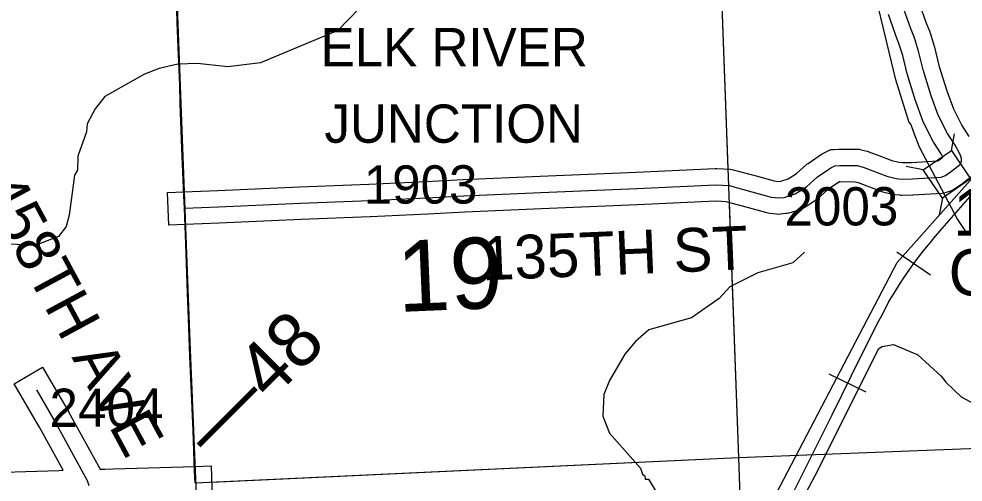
# Model space of a CAD drawing. Extents: x 128.7 to 185.5, y -21.4 to 12.6.
# Drawn here: x 169.581 to 171.309, y 1.563 to 2.411 of the extents above; entities that cross this region are included whole.
import ezdxf

# ---------------------------------------------------------------- set-up
doc = ezdxf.new("R2010")
doc.units = 0
for name, color, linetype in [('tdCoHydroRiver', 7, 'Continuous'), ('tdCoPriCL', 7, 'Continuous'), ('tdCoPrimary', 7, 'Continuous'), ('tdCoPriNonDiv', 7, 'Continuous'), ('tdCoPriNonDivCL', 7, 'Continuous'), ('tdCoRRCL', 7, 'Continuous'), ('tdCoSecRdNmbr', 7, 'Continuous'), ('tdCoSecRdTxt', 7, 'Continuous'), ('tdCoSecRteBand', 7, 'Continuous'), ('tdCoSecRteCL', 7, 'Continuous'), ('tdCoSectLine', 7, 'Continuous'), ('tdCoSectLinePart', 7, 'Continuous'), ('tdCoSectNmbr', 7, 'Continuous'), ('tdCoStrucSec', 7, 'Continuous'), ('tdCoStrucSecCoName', 7, 'Continuous'), ('tdCoStrucSecFHWANum', 7, 'Continuous'), ('tdCoSurfGravel', 7, 'Continuous'), ('tdCoUnicrpTwnTxt', 7, 'Continuous'), ('tdStHwyPriRefPost1', 7, 'Continuous')]:
    doc.layers.add(name, color=color, linetype=linetype)

msp = doc.modelspace()

# ---------------------------------------------------------------- linework, layer by layer
at = {"layer": 'tdCoHydroRiver'}
for points in [[(171.1356, 2.5079), (171.1847, 2.3015), (171.2099, 2.222), (171.2133, 2.2174), (171.2185, 2.2034), (171.229, 2.1769), (171.2989, 2.0439), (171.3174, 2.0162)], [(170.2043, 2.4306), (170.1648, 2.3896), (170.0235, 2.3304), (169.9638, 2.3233), (169.9083, 2.3291), (169.8721, 2.3277), (169.8377, 2.32), (169.8112, 2.3095), (169.7386, 2.2688), (169.7206, 2.246), (169.7059, 2.2186), (169.7048, 2.2043), (169.6892, 2.1595), (169.6886, 2.1343), (169.6827, 2.1246), (169.6729, 2.0516), (169.6674, 2.0308), (169.6539, 2.0129), (169.6119, 1.9971), (169.4586, 2.0022)], [(171.0187, 1.9841), (170.9974, 1.9643), (170.9334, 1.946), (170.8823, 1.9203), (170.8626, 1.8991), (170.8119, 1.8639), (170.7339, 1.842), (170.7095, 1.8205), (170.6898, 1.7976), (170.6617, 1.7492), (170.6517, 1.7235), (170.6501, 1.684), (170.6623, 1.6529), (170.7185, 1.5888), (170.7221, 1.5779), (170.7269, 1.5749), (170.7272, 1.5686), (170.7335, 1.5689), (170.7672, 1.5134)], [(170.9761, 1.4584), (171.0379, 1.5744), (171.155, 1.8079), (171.1612, 1.8113), (171.1816, 1.8152), (171.2265, 1.7964), (171.2691, 1.7571), (171.2774, 1.7463), (171.3053, 1.719), (171.3521, 1.694)]]:
    msp.add_lwpolyline(points, dxfattribs=at)
at = {"layer": 'tdCoPriCL'}
msp.add_lwpolyline([(169.9036, 1.562), (169.8999, 1.6574), (169.8959, 1.7529), (169.8918, 1.8631), (169.8866, 1.9992), (169.884, 2.0645), (169.8794, 2.1736), (169.8755, 2.2905), (169.8728, 2.3591), (169.871, 2.4044), (169.8704, 2.4281)], dxfattribs=at)
at = {"layer": 'tdCoPrimary'}
msp.add_lwpolyline([(169.9039, 1.562), (169.903, 1.583), (169.9003, 1.6574), (169.899, 1.6863), (169.8963, 1.7529), (169.8946, 1.7936), (169.8921, 1.8631), (169.8902, 1.909), (169.887, 1.9992), (169.8844, 2.0645), (169.8835, 2.0868), (169.8798, 2.1736), (169.8768, 2.256), (169.8759, 2.2905), (169.8729, 2.3657), (169.8714, 2.4044), (169.8707, 2.433)], dxfattribs=at)
msp.add_lwpolyline([(169.9039, 1.562), (169.903, 1.583), (169.9003, 1.6574), (169.899, 1.6863), (169.8963, 1.7529), (169.8946, 1.7936), (169.8921, 1.8631), (169.8902, 1.909), (169.887, 1.9992), (169.8844, 2.0645), (169.8835, 2.0868), (169.8798, 2.1736), (169.8768, 2.256), (169.8759, 2.2905), (169.8729, 2.3657), (169.8714, 2.4044), (169.8707, 2.433)], dxfattribs=at)
msp.add_lwpolyline([(169.9039, 1.562), (169.903, 1.583), (169.9003, 1.6574), (169.899, 1.6863), (169.8963, 1.7529), (169.8946, 1.7936), (169.8921, 1.8631), (169.8902, 1.909), (169.887, 1.9992), (169.8844, 2.0645), (169.8835, 2.0868), (169.8798, 2.1736), (169.8768, 2.256), (169.8759, 2.2905), (169.8729, 2.3657), (169.8714, 2.4044), (169.8707, 2.433)], dxfattribs=at)
at = {"layer": 'tdCoPriNonDiv'}
msp.add_lwpolyline([(169.8693, 2.4557), (169.871, 2.4044), (169.8794, 2.1736), (169.9093, 1.4513)], dxfattribs=at)
at = {"layer": 'tdCoPriNonDivCL'}
msp.add_lwpolyline([(169.9036, 1.562), (169.9026, 1.583), (169.8999, 1.6574), (169.8987, 1.6863), (169.8959, 1.7529), (169.8942, 1.7936), (169.8918, 1.8631), (169.8898, 1.909), (169.8866, 1.9992), (169.884, 2.0645), (169.8831, 2.0868), (169.8794, 2.1736), (169.8765, 2.256), (169.8755, 2.2905), (169.8725, 2.3657), (169.871, 2.4044), (169.8703, 2.433)], dxfattribs=at)
msp.add_lwpolyline([(169.9036, 1.562), (169.9026, 1.583), (169.8999, 1.6574), (169.8987, 1.6863), (169.8959, 1.7529), (169.8942, 1.7936), (169.8918, 1.8631), (169.8898, 1.909), (169.8866, 1.9992), (169.884, 2.0645), (169.8831, 2.0868), (169.8794, 2.1736), (169.8765, 2.256), (169.8755, 2.2905), (169.8725, 2.3657), (169.871, 2.4044), (169.8703, 2.433)], dxfattribs=at)
at = {"layer": 'tdCoRRCL'}
for p, q in [((171.2497, 1.9416), (171.1878, 1.9839)), ((171.1315, 1.7277), (171.0643, 1.761))]:
    msp.add_line(p, q, dxfattribs=at)
for points in [[(170.8777, -1.8602), (170.8932, -1.6045), (170.9378, -1.4909), (170.9279, -1.3761), (170.5944, 0.0869), (170.5292, 0.3315), (170.5312, 0.4042), (170.6583, 0.7752), (170.8058, 1.2338), (170.9883, 1.5824), (171.1884, 1.9649), (171.3367, 2.1316)], [(170.962, 1.4719), (171.0134, 1.5744), (171.0407, 1.6287), (171.0692, 1.6866), (171.1041, 1.7569), (171.1319, 1.8127), (171.155, 1.8581), (171.1639, 1.8749), (171.1733, 1.8935), (171.1843, 1.9108), (171.193, 1.9249), (171.2006, 1.937), (171.2118, 1.9527), (171.2221, 1.9677), (171.2344, 1.9836), (171.2449, 1.9965), (171.2493, 2.0019), (171.2556, 2.0096), (171.2711, 2.0272), (171.335, 2.1003)], [(170.962, 1.4719), (171.0134, 1.5744), (171.0407, 1.6287), (171.0692, 1.6866), (171.1041, 1.7569), (171.1319, 1.8127), (171.155, 1.8581), (171.1639, 1.8749), (171.1733, 1.8935), (171.1843, 1.9108), (171.193, 1.9249), (171.2006, 1.937), (171.2118, 1.9527), (171.2221, 1.9677), (171.2344, 1.9836), (171.2449, 1.9965), (171.2493, 2.0019), (171.2556, 2.0096), (171.2711, 2.0272), (171.335, 2.1003)]]:
    msp.add_lwpolyline(points, dxfattribs=at)
at = {"layer": 'tdCoSecRteBand'}
for points in [[(171.2293, 2.4377), (171.241, 2.405), (171.2481, 2.3869), (171.2484, 2.386), (171.2487, 2.3851), (171.2563, 2.3609), (171.2566, 2.36), (171.2569, 2.359), (171.265, 2.3256), (171.2794, 2.2793), (171.2913, 2.2464), (171.3066, 2.2159), (171.3197, 2.1959)], [(171.323, 2.1214), (171.3067, 2.1086), (171.3059, 2.1079), (171.305, 2.1074), (171.2934, 2.0995), (171.2901, 2.0972), (171.2863, 2.0959), (171.2784, 2.0932), (171.2746, 2.0918), (171.2705, 2.0916), (171.2175, 2.0884), (171.2169, 2.0884), (171.2164, 2.0884), (171.1972, 2.0879), (171.1953, 2.0878), (171.1934, 2.088), (171.1836, 2.089), (171.1814, 2.0892), (171.1793, 2.0897), (171.1625, 2.0939), (171.1607, 2.0944), (171.159, 2.095), (171.1335, 2.1048), (171.1174, 2.1109), (171.1117, 2.1123), (171.0842, 2.1125), (171.0818, 2.1124), (171.0817, 2.1123), (171.0611, 2.0982), (171.0426, 2.0815), (171.0408, 2.0799), (171.0388, 2.0786), (171.0181, 2.0652), (171.0145, 2.063), (171.0105, 2.0617), (170.99, 2.0556), (170.9872, 2.0547), (170.9843, 2.0545), (170.9742, 2.0535), (170.9711, 2.0532), (170.9679, 2.0535), (170.9546, 2.055), (170.9523, 2.0552), (170.9501, 2.0558), (170.9146, 2.0655), (170.9146, 2.0655), (170.9146, 2.0655), (170.8758, 2.076), (170.8671, 2.0766), (170.8564, 2.0772), (170.7135, 2.0706), (170.7134, 2.0706), (170.7134, 2.0706), (170.5378, 2.063), (170.5377, 2.063), (170.5377, 2.063), (170.3971, 2.0573), (170.3297, 2.0536), (170.3297, 2.0536), (170.3296, 2.0536), (170.2245, 2.0484), (170.2244, 2.0484), (170.2242, 2.0484), (170.0975, 2.0435), (169.9479, 2.0371), (169.9479, 2.0371), (169.9478, 2.0371), (169.8856, 2.0346), (169.8556, 2.0333), (169.8532, 2.0933), (169.8832, 2.0945), (169.9454, 2.097), (170.095, 2.1034), (170.0951, 2.1034), (170.0951, 2.1034), (170.2217, 2.1084), (170.3265, 2.1135), (170.394, 2.1172), (170.3943, 2.1172), (170.3945, 2.1172), (170.5352, 2.1229), (170.7107, 2.1306), (170.8552, 2.1372), (170.8568, 2.1373), (170.8584, 2.1372), (170.8707, 2.1364), (170.8708, 2.1364), (170.8708, 2.1364), (170.8826, 2.1357), (170.8857, 2.1355), (170.8886, 2.1347), (170.9303, 2.1234), (170.9636, 2.1144), (170.9715, 2.1135), (170.9755, 2.1139), (170.9892, 2.118), (171.0043, 2.1277), (171.0224, 2.1441), (171.0239, 2.1454), (171.0255, 2.1465), (171.05, 2.1633), (171.0522, 2.1648), (171.0546, 2.1659), (171.0622, 2.1694), (171.0673, 2.1717), (171.0729, 2.172), (171.0818, 2.1725), (171.0827, 2.1725), (171.0837, 2.1725), (171.1158, 2.1723), (171.1193, 2.1722), (171.1228, 2.1714), (171.1336, 2.1687), (171.1353, 2.1682), (171.1369, 2.1676), (171.1547, 2.161), (171.1548, 2.1609), (171.1549, 2.1609), (171.1788, 2.1517), (171.1917, 2.1485), (171.1975, 2.1479), (171.2144, 2.1483), (171.2628, 2.1512), (171.263, 2.1513), (171.2704, 2.1564), (171.2722, 2.1578), (171.2688, 2.1641), (171.2554, 2.1845), (171.2545, 2.186), (171.2537, 2.1875), (171.2369, 2.2211), (171.2361, 2.2226), (171.2355, 2.2242), (171.2227, 2.2595), (171.2225, 2.2602), (171.2222, 2.2609), (171.2075, 2.3087), (171.2072, 2.3096), (171.207, 2.3105), (171.1988, 2.3438), (171.1918, 2.3661), (171.185, 2.3837), (171.1848, 2.3841), (171.1847, 2.3844), (171.1724, 2.4187)], [(169.4931, 1.5799), (169.6545, 1.5845), (169.6623, 1.5848), (169.6197, 1.6625), (169.5879, 1.7171), (169.5727, 1.743), (169.6246, 1.7733), (169.6397, 1.7473), (169.6717, 1.6924), (169.6719, 1.692), (169.6721, 1.6917), (169.7296, 1.5869), (169.7387, 1.5872), (169.7544, 1.5877), (169.7544, 1.5877), (169.7545, 1.5877), (169.9031, 1.592), (169.9331, 1.5928), (169.9348, 1.5328)]]:
    msp.add_lwpolyline(points, dxfattribs=at)
at = {"layer": 'tdCoSecRteCL'}
for points in [[(169.8844, 2.0645), (169.9466, 2.067), (170.0963, 2.0735), (170.2231, 2.0784), (170.3281, 2.0836), (170.3957, 2.0873), (170.5365, 2.0929), (170.7121, 2.1006), (170.8566, 2.1072), (170.8689, 2.1065), (170.8808, 2.1058), (170.9224, 2.0944), (170.9579, 2.0848), (170.9713, 2.0833), (170.9814, 2.0843), (171.0018, 2.0905), (171.0226, 2.1038), (171.0425, 2.1218), (171.0669, 2.1386), (171.0746, 2.142), (171.0835, 2.1425), (171.1155, 2.1423), (171.1264, 2.1395), (171.1441, 2.1329), (171.1698, 2.123), (171.1865, 2.1188), (171.1964, 2.1178), (171.2156, 2.1183), (171.2687, 2.1215), (171.2766, 2.1243), (171.2881, 2.1322), (171.3044, 2.145), (171.3062, 2.1502), (171.3064, 2.1553), (171.3037, 2.1627), (171.2946, 2.1795), (171.2805, 2.201), (171.2637, 2.2345), (171.2509, 2.2698), (171.2361, 2.3176), (171.2277, 2.3519), (171.2201, 2.376), (171.2129, 2.3945), (171.2006, 2.4288)], [(169.7097, 1.5563), (169.707, 1.5658), (169.6458, 1.6772), (169.6138, 1.7322)]]:
    msp.add_lwpolyline(points, dxfattribs=at)
at = {"layer": 'tdCoSectLine'}
for points in [[(170.8617, 2.601), (170.8979, 1.6083)], [(169.8657, 2.5627), (169.9036, 1.562)], [(170.8979, 1.6083), (171.8844, 1.6464)], [(169.9036, 1.562), (170.8979, 1.6083)], [(170.8979, 1.6083), (170.9342, 0.5841)]]:
    msp.add_lwpolyline(points, dxfattribs=at)
at = {"layer": 'tdCoSectLinePart'}
for points in [[(170.8617, 2.601), (170.8787, 2.1357)], [(169.8691, 2.4727), (169.8834, 2.0945)], [(170.8809, 2.0746), (170.8979, 1.6083)], [(169.8857, 2.0346), (169.9024, 1.5919)], [(170.8979, 1.6083), (171.8844, 1.6464)], [(169.9335, 1.5634), (170.8979, 1.6083)], [(170.8979, 1.6083), (170.9073, 1.3435)]]:
    msp.add_lwpolyline(points, dxfattribs=at)
at = {"layer": 'tdCoStrucSec'}
for p, q in [((171.2877, 2.17), (171.2936, 2.2007)), ((171.236, 2.1348), (171.2052, 2.1406)), ((171.2712, 2.083), (171.2654, 2.0523))]:
    msp.add_line(p, q, dxfattribs=at)
msp.add_lwpolyline([(171.236, 2.1348), (171.2877, 2.17), (171.3229, 2.1182), (171.2712, 2.083)], close=True, dxfattribs=at)
at = {"layer": 'tdCoSurfGravel'}
for points in [[(171.2946, 2.1795), (171.2805, 2.201), (171.2637, 2.2345), (171.2509, 2.2698), (171.2361, 2.3176), (171.2277, 2.3519), (171.2201, 2.376), (171.2129, 2.3945), (171.2006, 2.4288)], [(169.8844, 2.0645), (169.9466, 2.067), (170.0963, 2.0735), (170.2231, 2.0784), (170.3281, 2.0836), (170.3957, 2.0873), (170.5365, 2.0929), (170.7121, 2.1006), (170.8566, 2.1072), (170.8689, 2.1065), (170.8808, 2.1058), (170.9224, 2.0944), (170.9579, 2.0848), (170.9713, 2.0833), (170.9814, 2.0843), (171.0018, 2.0905), (171.0226, 2.1038), (171.0425, 2.1218), (171.0669, 2.1386), (171.0746, 2.142), (171.0835, 2.1425), (171.1155, 2.1423), (171.1264, 2.1395), (171.1441, 2.1329), (171.1698, 2.123), (171.1865, 2.1188), (171.1964, 2.1178), (171.2156, 2.1183), (171.2687, 2.1215), (171.2766, 2.1243), (171.2881, 2.1322), (171.3044, 2.145), (171.3062, 2.1502), (171.3064, 2.1553), (171.3037, 2.1627), (171.2946, 2.1795)], [(169.7097, 1.5563), (169.707, 1.5658), (169.6458, 1.6772), (169.6138, 1.7322)]]:
    msp.add_lwpolyline(points, dxfattribs=at)

# ---------------------------------------------------------------- texts
at = {"layer": 'tdCoSecRdNmbr'}
for s, rotation, p in [('1903', 0.1281, (170.2122, 2.0726)), ('2003', 0.1288, (170.9824, 2.0326)), ('2404', 0.1276, (169.6373, 1.6642))]:
    msp.add_text(s, height=0.07, rotation=rotation, dxfattribs=at).set_placement(p)
at = {"layer": 'tdCoSecRdTxt'}
for s, rotation, p in [('458TH AVE', 298.3474, (169.5106, 2.1003)), ('135TH ST', 2.3895, (170.4298, 1.9323))]:
    msp.add_text(s, height=0.08, rotation=rotation, dxfattribs=at).set_placement(p)
at = {"layer": 'tdCoSectNmbr'}
msp.add_text('19', height=0.13, rotation=2.4165, dxfattribs=at).set_placement((170.2757, 1.8745))
at = {"layer": 'tdCoStrucSecCoName'}
msp.add_text('G-2044', height=0.085, dxfattribs=at).set_placement((171.2826, 1.9045))
at = {"layer": 'tdCoStrucSecFHWANum'}
msp.add_text('125981', height=0.085, dxfattribs=at).set_placement((171.2913, 2.0143))
at = {"layer": 'tdCoUnicrpTwnTxt'}
for s, p in [('ELK RIVER', (170.1333, 2.3242)), ('JUNCTION', (170.1403, 2.1842))]:
    msp.add_text(s, height=0.07, dxfattribs=at).set_placement(p)
at = {"layer": 'tdStHwyPriRefPost1'}
msp.add_text('‒‒48', height=0.1, rotation=45, dxfattribs=at).set_placement((169.9359, 1.6042))

doc.saveas('drawing.dxf')
